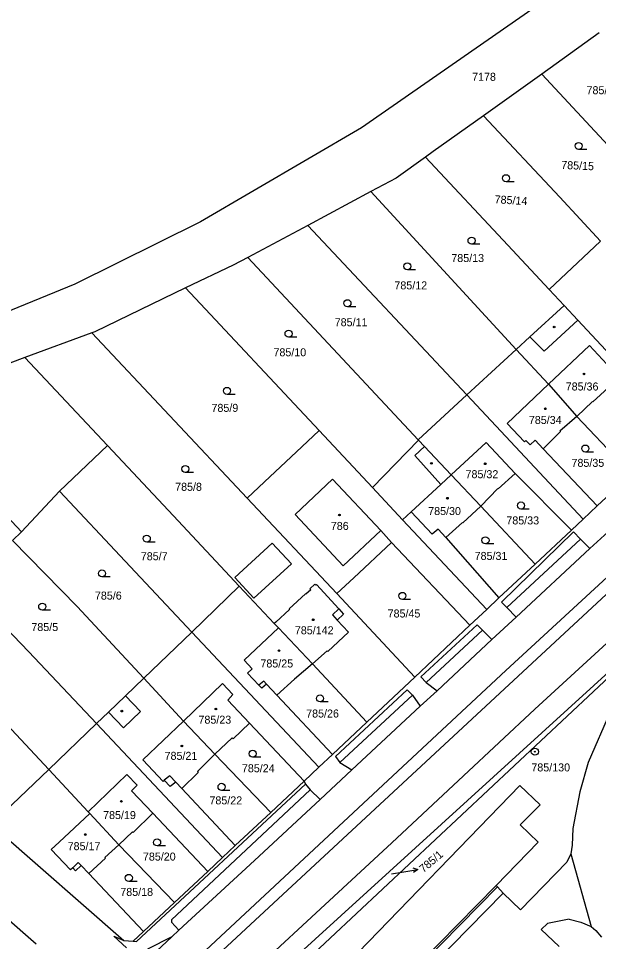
# Model space of a CAD drawing. Extents: x -593183 to -588034, y -1130415 to -1124994.
# Drawn here: x -591877.1 to -591754, y -1128752.4 to -1128556.3 of the extents above; entities that cross this region are included whole.
import ezdxf

# ---------------------------------------------------------------- set-up
doc = ezdxf.new("R2010")
doc.units = 0
for name, color, linetype in [('Vrstva 1', 7, 'Continuous'), ('Vrstva 16', 7, 'Continuous'), ('Vrstva 18', 7, 'Continuous'), ('Vrstva 19', 7, 'Continuous'), ('Vrstva 24', 7, 'Continuous'), ('Vrstva 25', 7, 'Continuous'), ('Vrstva 4', 7, 'Continuous')]:
    doc.layers.add(name, color=color, linetype=linetype)

msp = doc.modelspace()

# ---------------------------------------------------------------- linework, layer by layer
at = {"layer": 'Vrstva 1'}
for p, q in [((-591766.52, -1128553.31), (-591804.3, -1128579.55)), ((-591753.86, -1128559.37), (-591765.98, -1128568.19)), ((-591765.98, -1128568.19), (-591778.36, -1128577.01)), ((-591765.98, -1128568.19), (-591750.98, -1128584.3)), ((-591778.36, -1128577.01), (-591789.06, -1128584.63)), ((-591778.36, -1128577.01), (-591762.22, -1128594.28)), ((-591804.3, -1128579.55), (-591838.44, -1128599.54)), ((-591789.06, -1128584.63), (-591790.7, -1128585.8)), ((-591790.7, -1128585.8), (-591796.95, -1128590.25)), ((-591790.7, -1128585.8), (-591773.23, -1128604.52)), ((-591796.95, -1128590.25), (-591802.29, -1128593.12)), ((-591802.29, -1128593.12), (-591815.67, -1128600.29)), ((-591802.29, -1128593.12), (-591771.42, -1128626.64)), ((-591762.22, -1128594.28), (-591753.53, -1128603.62)), ((-591838.44, -1128599.54), (-591865.1, -1128612.76)), ((-591815.67, -1128600.29), (-591828.44, -1128607.14)), ((-591815.67, -1128600.29), (-591781.93, -1128636.32)), ((-591773.23, -1128604.52), (-591764.43, -1128613.95)), ((-591753.53, -1128603.62), (-591764.43, -1128613.95)), ((-591831.5, -1128608.78), (-591841.67, -1128613.55)), ((-591828.44, -1128607.14), (-591831.5, -1128608.78)), ((-591828.44, -1128607.14), (-591792.25, -1128645.82)), ((-591865.1, -1128612.76), (-591892.77, -1128624.12)), ((-591841.67, -1128613.55), (-591860.88, -1128622.94)), ((-591841.67, -1128613.55), (-591813.27, -1128643.85)), ((-591764.43, -1128613.95), (-591761.29, -1128617.31)), ((-591761.29, -1128617.31), (-591768.56, -1128624)), ((-591761.29, -1128617.31), (-591758.36, -1128620.45)), ((-591758.36, -1128620.45), (-591736.83, -1128643.52)), ((-591861.49, -1128623.09), (-591875.75, -1128628.33)), ((-591860.88, -1128622.94), (-591861.49, -1128623.09)), ((-591861.49, -1128623.09), (-591828.53, -1128658.27)), ((-591768.56, -1128624), (-591771.42, -1128626.64)), ((-591771.42, -1128626.64), (-591781.93, -1128636.32)), ((-591771.42, -1128626.64), (-591764.58, -1128634.06)), ((-591875.75, -1128628.33), (-591889.57, -1128633.65)), ((-591875.75, -1128628.33), (-591858.18, -1128647.09)), ((-591764.58, -1128634.06), (-591758.6, -1128640.9)), ((-591751.08, -1128634.06), (-591755.18, -1128637.81)), ((-591781.93, -1128636.32), (-591792.25, -1128645.82)), ((-591781.93, -1128636.32), (-591757.24, -1128662.69)), ((-591755.28, -1128637.7), (-591758.6, -1128640.9)), ((-591755.28, -1128637.7), (-591755.18, -1128637.81)), ((-591758.6, -1128640.9), (-591762.16, -1128643.98)), ((-591758.6, -1128640.9), (-591747.04, -1128653.1)), ((-591813.27, -1128643.85), (-591816.96, -1128647.34)), ((-591813.27, -1128643.85), (-591801.93, -1128655.96)), ((-591762.05, -1128644.1), (-591765.74, -1128647.75)), ((-591762.16, -1128643.98), (-591762.05, -1128644.1)), ((-591792.19, -1128645.89), (-591801.93, -1128655.96)), ((-591792.25, -1128645.82), (-591792.19, -1128645.89)), ((-591792.19, -1128645.89), (-591790.89, -1128647.28)), ((-591858.18, -1128647.09), (-591868.37, -1128656.75)), ((-591858.18, -1128647.09), (-591844.22, -1128661.98)), ((-591816.96, -1128647.34), (-591824.84, -1128654.78)), ((-591790.89, -1128647.28), (-591785.25, -1128653.3)), ((-591765.74, -1128647.75), (-591754.23, -1128659.9)), ((-591785.25, -1128653.3), (-591778.97, -1128659.97)), ((-591771.67, -1128653.03), (-591775.28, -1128656.29)), ((-591771.67, -1128653.03), (-591759.71, -1128665.02)), ((-591747.04, -1128653.1), (-591754.23, -1128659.9)), ((-591886.67, -1128654.47), (-591876.46, -1128665.4)), ((-591824.84, -1128654.78), (-591828.53, -1128658.27)), ((-591801.93, -1128655.96), (-591795.55, -1128662.83)), ((-591868.37, -1128656.75), (-591876.46, -1128665.4)), ((-591868.37, -1128656.75), (-591854.43, -1128671.61)), ((-591775.38, -1128656.17), (-591778.97, -1128659.97)), ((-591775.38, -1128656.17), (-591775.28, -1128656.29)), ((-591828.53, -1128658.27), (-591809.55, -1128678.52)), ((-591778.97, -1128659.97), (-591782.8, -1128663.5)), ((-591778.97, -1128659.97), (-591767.44, -1128672.27)), ((-591754.23, -1128659.9), (-591757.24, -1128662.69)), ((-591844.22, -1128661.98), (-591830.22, -1128676.93)), ((-591795.55, -1128662.83), (-591777.65, -1128681.86)), ((-591782.87, -1128663.43), (-591786.37, -1128666.58)), ((-591782.87, -1128663.43), (-591782.8, -1128663.5)), ((-591757.24, -1128662.69), (-591759.71, -1128665.02)), ((-591750.39, -1128663.95), (-591755.79, -1128668.95)), ((-591876.46, -1128665.4), (-591878.39, -1128667.22)), ((-591759.71, -1128665.02), (-591767.44, -1128672.27)), ((-591878.39, -1128667.22), (-591864.65, -1128681.24)), ((-591797.9, -1128667.66), (-591805.92, -1128675.14)), ((-591797.9, -1128667.66), (-591781.32, -1128685.25)), ((-591786.37, -1128666.58), (-591775.11, -1128679.44)), ((-591755.79, -1128668.95), (-591771.47, -1128683.49)), ((-591854.43, -1128671.61), (-591840.33, -1128686.68)), ((-591725.78, -1128671.86), (-591831.62, -1128771.03)), ((-591727.9, -1128673.37), (-591828.09, -1128764.61)), ((-591767.44, -1128672.27), (-591775.11, -1128679.44)), ((-591805.92, -1128675.14), (-591809.55, -1128678.52)), ((-591888.62, -1128676.75), (-591874.86, -1128690.86)), ((-591830.22, -1128676.93), (-591840.33, -1128686.68)), ((-591830.22, -1128676.93), (-591822.79, -1128684.86)), ((-591814.19, -1128676.52), (-591815.25, -1128677.5)), ((-591815.25, -1128677.5), (-591815.05, -1128677.71)), ((-591814.19, -1128676.52), (-591813.99, -1128676.74)), ((-591813.84, -1128676.6), (-591813.99, -1128676.74)), ((-591813.84, -1128676.6), (-591809.06, -1128681.78)), ((-591816.17, -1128678.55), (-591819.65, -1128681.75)), ((-591816.17, -1128678.55), (-591816.07, -1128678.66)), ((-591815.05, -1128677.71), (-591816.07, -1128678.66)), ((-591809.55, -1128678.52), (-591792.95, -1128696.24)), ((-591775.11, -1128679.44), (-591777.65, -1128681.86)), ((-591864.65, -1128681.24), (-591850.48, -1128696.45)), ((-591819.54, -1128681.86), (-591822.47, -1128684.56)), ((-591819.65, -1128681.75), (-591819.54, -1128681.86)), ((-591808.07, -1128682.86), (-591809.43, -1128684.14)), ((-591809.06, -1128681.78), (-591808.07, -1128682.86)), ((-591777.65, -1128681.86), (-591781.32, -1128685.25)), ((-591771.47, -1128683.49), (-591776.6, -1128688.3)), ((-591822.47, -1128684.56), (-591822.79, -1128684.86)), ((-591822.79, -1128684.86), (-591821.93, -1128685.78)), ((-591809.43, -1128684.14), (-591807.02, -1128686.73)), ((-591781.32, -1128685.25), (-591792.95, -1128696.24)), ((-591840.33, -1128686.68), (-591850.48, -1128696.45)), ((-591840.33, -1128686.68), (-591813.36, -1128715.41)), ((-591821.93, -1128685.78), (-591814.68, -1128693.46)), ((-591807.02, -1128686.73), (-591811.44, -1128690.79)), ((-591776.6, -1128688.3), (-591788.21, -1128699.14)), ((-591874.86, -1128690.86), (-591860.54, -1128706.14)), ((-591811.54, -1128690.69), (-591814.68, -1128693.46)), ((-591811.54, -1128690.69), (-591811.44, -1128690.79)), ((-591814.68, -1128693.46), (-591818.47, -1128696.69)), ((-591814.68, -1128693.46), (-591803.15, -1128705.83)), ((-591850.48, -1128696.45), (-591854.4, -1128700.23)), ((-591850.48, -1128696.45), (-591842.07, -1128705.59)), ((-591818.5, -1128696.66), (-591822.22, -1128700.11)), ((-591818.5, -1128696.66), (-591818.47, -1128696.69)), ((-591792.95, -1128696.24), (-591803.15, -1128705.83)), ((-591788.21, -1128699.14), (-591791.84, -1128702.45)), ((-591885.08, -1128700.49), (-591870.64, -1128715.88)), ((-591854.4, -1128700.23), (-591858.01, -1128703.7)), ((-591822.22, -1128700.11), (-591810.44, -1128712.68)), ((-591791.84, -1128702.45), (-591806.37, -1128715.98)), ((-591858.01, -1128703.7), (-591860.54, -1128706.14)), ((-591751.41, -1128703.47), (-591756.19, -1128714.37)), ((-591860.54, -1128706.14), (-591870.64, -1128715.88)), ((-591860.54, -1128706.14), (-591833.76, -1128734.58)), ((-591842.07, -1128705.59), (-591835.38, -1128712.64)), ((-591828.03, -1128706.02), (-591831.51, -1128709.36)), ((-591828.03, -1128706.02), (-591816.47, -1128718.35)), ((-591803.15, -1128705.83), (-591810.44, -1128712.68)), ((-591831.73, -1128709.12), (-591835.38, -1128712.64)), ((-591831.73, -1128709.12), (-591831.51, -1128709.36)), ((-591835.38, -1128712.64), (-591839.11, -1128716.3)), ((-591835.38, -1128712.64), (-591823.56, -1128725)), ((-591810.44, -1128712.68), (-591813.36, -1128715.41)), ((-591756.19, -1128714.37), (-591757.93, -1128720.63)), ((-591870.64, -1128715.88), (-591882.9, -1128727.51)), ((-591870.64, -1128715.88), (-591862.27, -1128724.9)), ((-591838.92, -1128716.5), (-591842.45, -1128719.92)), ((-591839.11, -1128716.3), (-591838.92, -1128716.5)), ((-591813.36, -1128715.41), (-591816.47, -1128718.35)), ((-591806.37, -1128715.98), (-591813.09, -1128722.25)), ((-591816.47, -1128718.35), (-591823.56, -1128725)), ((-591842.45, -1128719.92), (-591831.07, -1128732.05)), ((-591770.69, -1128719.27), (-591826.94, -1128777.44)), ((-591770.69, -1128719.27), (-591766.36, -1128723.4)), ((-591757.93, -1128720.63), (-591759.4, -1128728.44)), ((-591813.09, -1128722.25), (-591827, -1128735.24)), ((-591766.36, -1128723.4), (-591770.61, -1128727.65)), ((-591862.27, -1128724.9), (-591861.94, -1128725.25)), ((-591861.94, -1128725.25), (-591855.81, -1128731.86)), ((-591848.56, -1128725.17), (-591852.76, -1128729.25)), ((-591848.56, -1128725.17), (-591836.93, -1128737.56)), ((-591823.56, -1128725), (-591831.07, -1128732.05)), ((-591882.9, -1128727.51), (-591854.76, -1128752.21)), ((-591770.61, -1128727.65), (-591766.81, -1128731.31)), ((-591759.4, -1128728.44), (-591759.58, -1128731.96)), ((-591852.87, -1128729.14), (-591855.81, -1128731.86)), ((-591852.87, -1128729.14), (-591852.76, -1128729.25)), ((-591855.81, -1128731.86), (-591858.76, -1128734.59)), ((-591855.81, -1128731.86), (-591843.97, -1128744.17)), ((-591831.07, -1128732.05), (-591833.76, -1128734.58)), ((-591766.81, -1128731.31), (-591775.72, -1128740.52)), ((-591759.58, -1128731.96), (-591759.84, -1128733.79)), ((-591759.84, -1128733.79), (-591760.72, -1128735.6)), ((-591759.84, -1128733.79), (-591755.55, -1128749.24)), ((-591858.65, -1128734.7), (-591862.15, -1128737.96)), ((-591858.76, -1128734.59), (-591858.65, -1128734.7)), ((-591827, -1128735.24), (-591843.07, -1128749.98)), ((-591833.76, -1128734.58), (-591836.93, -1128737.56)), ((-591760.72, -1128735.6), (-591770.51, -1128745.71)), ((-591862.15, -1128737.96), (-591850.53, -1128750.33)), ((-591836.93, -1128737.56), (-591843.97, -1128744.17)), ((-591775.72, -1128740.52), (-591775.43, -1128740.83)), ((-591775.43, -1128740.83), (-591774.18, -1128742.16)), ((-591774.18, -1128742.16), (-591770.51, -1128745.71)), ((-591843.97, -1128744.17), (-591850.53, -1128750.33)), ((-591880.17, -1128746.89), (-591873.34, -1128752.92)), ((-591843.07, -1128749.98), (-591844.52, -1128751.42)), ((-591755.55, -1128749.24), (-591754.52, -1128750.07)), ((-591754.52, -1128750.07), (-591753.37, -1128751.49)), ((-591856.85, -1128751.32), (-591854.76, -1128752.21)), ((-591856.85, -1128751.32), (-591854.17, -1128753.76)), ((-591850.53, -1128750.33), (-591852.75, -1128752.37)), ((-591844.52, -1128751.42), (-591849.93, -1128756.44)), ((-591844.52, -1128751.42), (-591849.7, -1128754.07)), ((-591854.76, -1128752.21), (-591852.75, -1128752.37))]:
    msp.add_line(p, q, dxfattribs=at)
at = {"layer": 'Vrstva 16'}
msp.add_line((-591797.91, -1128738.06), (-591795.3, -1128737.62), dxfattribs=at)
at = {"layer": 'Vrstva 24'}
for radius in [0.75, 0.0903]:
    msp.add_circle((-591767.49, -1128712.1), radius, dxfattribs=at)
at = {"layer": 'Vrstva 25'}
for p, q in [((-591756.45, -1128584.17), (-591758.2, -1128584.17)), ((-591771.86, -1128591.03), (-591773.61, -1128591.03)), ((-591779.17, -1128604.29), (-591780.92, -1128604.29)), ((-591792.8, -1128609.74), (-591794.55, -1128609.74)), ((-591805.52, -1128617.58), (-591807.27, -1128617.58)), ((-591818.02, -1128624.05), (-591819.77, -1128624.05)), ((-591831.08, -1128636.21), (-591832.83, -1128636.21)), ((-591755.02, -1128648.46), (-591756.77, -1128648.46)), ((-591839.94, -1128652.79), (-591841.69, -1128652.79)), ((-591768.68, -1128660.55), (-591770.43, -1128660.55)), ((-591848.11, -1128667.58), (-591849.86, -1128667.58)), ((-591776.22, -1128667.95), (-591777.97, -1128667.95)), ((-591857.63, -1128674.97), (-591859.38, -1128674.97)), ((-591793.85, -1128679.75), (-591795.6, -1128679.75)), ((-591870.3, -1128682.03), (-591872.05, -1128682.03)), ((-591811.33, -1128701.53), (-591813.08, -1128701.53)), ((-591825.64, -1128713.27), (-591827.39, -1128713.27)), ((-591832.24, -1128720.32), (-591833.99, -1128720.32)), ((-591845.92, -1128732.12), (-591847.67, -1128732.12)), ((-591795.3, -1128737.62), (-591792.34, -1128737.12)), ((-591851.92, -1128739.66), (-591853.67, -1128739.66))]:
    msp.add_line(p, q, dxfattribs=at)
msp.add_lwpolyline([(-591793.41, -1128736.79), (-591792.34, -1128737.12), (-591793.24, -1128737.78)], dxfattribs=at)
for centre, radius in [((-591758.2, -1128583.42), 0.75), ((-591773.61, -1128590.28), 0.75), ((-591780.92, -1128603.54), 0.75), ((-591794.55, -1128608.99), 0.75), ((-591807.27, -1128616.83), 0.75), ((-591819.77, -1128623.3), 0.75), ((-591763.39, -1128621.87), 0.175), ((-591757.06, -1128631.86), 0.175), ((-591757.06, -1128631.86), 0.15), ((-591832.83, -1128635.46), 0.75), ((-591765.26, -1128639.26), 0.175), ((-591765.26, -1128639.26), 0.15), ((-591756.77, -1128647.71), 0.75), ((-591841.69, -1128652.04), 0.75), ((-591789.43, -1128650.85), 0.175), ((-591778.02, -1128650.94), 0.175), ((-591778.02, -1128650.94), 0.15), ((-591786.04, -1128658.26), 0.175), ((-591786.04, -1128658.26), 0.15), ((-591770.43, -1128659.8), 0.75), ((-591808.96, -1128661.82), 0.175), ((-591808.96, -1128661.82), 0.15), ((-591849.86, -1128666.83), 0.75), ((-591777.97, -1128667.2), 0.75), ((-591859.38, -1128674.22), 0.75), ((-591795.6, -1128679), 0.75), ((-591872.05, -1128681.28), 0.75), ((-591814.54, -1128684.08), 0.175), ((-591814.54, -1128684.08), 0.15), ((-591821.81, -1128690.63), 0.175), ((-591821.81, -1128690.63), 0.15), ((-591813.08, -1128700.78), 0.75), ((-591835.19, -1128703.03), 0.175), ((-591835.19, -1128703.03), 0.15), ((-591855.16, -1128703.48), 0.175), ((-591842.41, -1128710.88), 0.175), ((-591842.41, -1128710.88), 0.15), ((-591827.39, -1128712.52), 0.75), ((-591833.99, -1128719.57), 0.75), ((-591855.25, -1128722.65), 0.175), ((-591855.25, -1128722.65), 0.15), ((-591862.92, -1128729.7), 0.175), ((-591862.92, -1128729.7), 0.15), ((-591847.67, -1128731.37), 0.75), ((-591853.67, -1128738.91), 0.75)]:
    msp.add_circle(centre, radius, dxfattribs=at)
at = {"layer": 'Vrstva 4'}
for p, q in [((-591758.36, -1128620.45), (-591765.51, -1128627.03)), ((-591768.56, -1128624), (-591765.51, -1128627.03)), ((-591755.89, -1128625.83), (-591764.58, -1128634.06)), ((-591755.89, -1128625.83), (-591751.26, -1128630.8)), ((-591764.58, -1128634.06), (-591773.34, -1128642.35)), ((-591773.34, -1128642.35), (-591769.7, -1128646.25)), ((-591769.41, -1128645.98), (-591769.7, -1128646.25)), ((-591769.41, -1128645.98), (-591768.51, -1128646.94)), ((-591767.43, -1128645.94), (-591768.51, -1128646.94)), ((-591767.43, -1128645.94), (-591765.74, -1128647.75)), ((-591790.89, -1128647.28), (-591792.97, -1128649.21)), ((-591777.82, -1128646.43), (-591785.25, -1128653.3)), ((-591777.82, -1128646.43), (-591771.67, -1128653.03)), ((-591792.97, -1128649.21), (-591787.47, -1128655.35)), ((-591785.25, -1128653.3), (-591787.47, -1128655.35)), ((-591810.43, -1128654.24), (-591818.35, -1128661.72)), ((-591810.43, -1128654.24), (-591800.17, -1128665.09)), ((-591787.47, -1128655.35), (-591793.72, -1128661.12)), ((-591732.24, -1128656.62), (-591773.66, -1128694.87)), ((-591730.54, -1128658.41), (-591835.71, -1128756.1)), ((-591818.35, -1128661.72), (-591808.18, -1128672.59)), ((-591793.72, -1128661.12), (-591795.55, -1128662.83)), ((-591793.72, -1128661.12), (-591789.28, -1128665.88)), ((-591800.17, -1128665.09), (-591808.18, -1128672.59)), ((-591800.17, -1128665.09), (-591797.9, -1128667.66)), ((-591788.02, -1128664.81), (-591789.28, -1128665.88)), ((-591788.02, -1128664.81), (-591786.37, -1128666.58)), ((-591759.31, -1128665.42), (-591774.57, -1128680.31)), ((-591759.31, -1128665.42), (-591757.8, -1128666.94)), ((-591823.21, -1128667.77), (-591831.17, -1128675.12)), ((-591823.21, -1128667.77), (-591819.15, -1128672.17)), ((-591757.8, -1128666.94), (-591773.43, -1128681.47)), ((-591757.8, -1128666.94), (-591755.79, -1128668.95)), ((-591819.15, -1128672.17), (-591827.12, -1128679.52)), ((-591831.17, -1128675.12), (-591827.12, -1128679.52)), ((-591774.57, -1128680.31), (-591773.43, -1128681.47)), ((-591773.43, -1128681.47), (-591771.47, -1128683.49)), ((-591809.06, -1128681.78), (-591810.43, -1128683.03)), ((-591810.43, -1128683.03), (-591809.43, -1128684.14)), ((-591779.73, -1128685.18), (-591791.67, -1128696.18)), ((-591779.73, -1128685.18), (-591778.6, -1128686.31)), ((-591821.93, -1128685.78), (-591829.22, -1128692.63)), ((-591778.6, -1128686.31), (-591790.53, -1128697.39)), ((-591778.6, -1128686.31), (-591776.6, -1128688.3)), ((-591752.22, -1128689.04), (-591767.51, -1128703.08)), ((-591829.22, -1128692.63), (-591827.49, -1128694.48)), ((-591773.66, -1128694.87), (-591837.35, -1128754.29)), ((-591827.49, -1128694.48), (-591828.46, -1128695.39)), ((-591828.46, -1128695.39), (-591826.05, -1128697.94)), ((-591825.02, -1128697.12), (-591826.05, -1128697.94)), ((-591825.02, -1128697.12), (-591824.44, -1128697.74)), ((-591791.67, -1128696.18), (-591790.53, -1128697.39)), ((-591833.76, -1128697.61), (-591842.07, -1128705.59)), ((-591833.76, -1128697.61), (-591831.57, -1128699.92)), ((-591826.05, -1128697.94), (-591825.45, -1128698.57)), ((-591824.44, -1128697.74), (-591825.45, -1128698.57)), ((-591824.44, -1128697.74), (-591822.22, -1128700.11)), ((-591794.56, -1128698.96), (-591809.83, -1128713.13)), ((-591794.56, -1128698.96), (-591793.45, -1128700.1)), ((-591790.53, -1128697.39), (-591788.21, -1128699.14)), ((-591854.4, -1128700.23), (-591851.21, -1128703.54)), ((-591831.57, -1128699.92), (-591832.66, -1128701.15)), ((-591832.66, -1128701.15), (-591828.03, -1128706.02)), ((-591793.45, -1128700.1), (-591808.85, -1128714.38)), ((-591793.45, -1128700.1), (-591791.84, -1128702.45)), ((-591767.51, -1128703.08), (-591782.6, -1128717.2)), ((-591858.01, -1128703.7), (-591854.82, -1128707.01)), ((-591851.21, -1128703.54), (-591854.82, -1128707.01)), ((-591842.07, -1128705.59), (-591850.67, -1128713.86)), ((-591850.67, -1128713.86), (-591846.36, -1128718.4)), ((-591809.83, -1128713.13), (-591808.85, -1128714.38)), ((-591808.85, -1128714.38), (-591806.37, -1128715.98)), ((-591854.09, -1128716.96), (-591862.27, -1128724.9)), ((-591854.09, -1128716.96), (-591851.92, -1128719.24)), ((-591846.14, -1128718.18), (-591846.36, -1128718.4)), ((-591844.98, -1128717.25), (-591846.14, -1128718.18)), ((-591846.14, -1128718.18), (-591844.91, -1128719.48)), ((-591844.98, -1128717.25), (-591843.71, -1128718.59)), ((-591843.71, -1128718.59), (-591844.91, -1128719.48)), ((-591843.71, -1128718.59), (-591842.45, -1128719.92)), ((-591816.47, -1128718.35), (-591816.19, -1128718.98)), ((-591782.6, -1128717.2), (-591797.82, -1128731.43)), ((-591851.92, -1128719.24), (-591853.11, -1128720.39)), ((-591853.11, -1128720.39), (-591848.56, -1128725.17)), ((-591816.19, -1128718.98), (-591852.06, -1128752.42)), ((-591815.16, -1128720.21), (-591844.59, -1128747.8)), ((-591816.19, -1128718.98), (-591815.16, -1128720.21)), ((-591815.16, -1128720.21), (-591813.09, -1128722.25)), ((-591861.94, -1128725.25), (-591868.46, -1128731.31)), ((-591868.46, -1128731.31), (-591870.14, -1128732.91)), ((-591797.82, -1128731.43), (-591812.98, -1128745.46)), ((-591870.14, -1128732.91), (-591866.06, -1128737.2)), ((-591864.39, -1128735.61), (-591865.58, -1128736.74)), ((-591863.77, -1128736.26), (-591864.96, -1128737.39)), ((-591864.39, -1128735.61), (-591863.77, -1128736.26)), ((-591863.77, -1128736.26), (-591862.15, -1128737.96)), ((-591865.58, -1128736.74), (-591866.06, -1128737.2)), ((-591865.58, -1128736.74), (-591864.96, -1128737.39)), ((-591775.72, -1128740.52), (-591809.75, -1128775.09)), ((-591775.43, -1128740.83), (-591809.45, -1128775.39)), ((-591774.18, -1128742.16), (-591808.07, -1128776.61)), ((-591812.98, -1128745.46), (-591828.23, -1128759.55)), ((-591844.59, -1128747.8), (-591844.61, -1128748.29)), ((-591760.24, -1128747.67), (-591764.78, -1128748.6)), ((-591760.24, -1128747.67), (-591757.73, -1128748.28)), ((-591757.73, -1128748.28), (-591755.55, -1128749.24)), ((-591844.61, -1128748.29), (-591843.07, -1128749.98)), ((-591764.78, -1128748.6), (-591766.12, -1128749.86)), ((-591766.12, -1128749.86), (-591762.34, -1128753.46)), ((-591852.75, -1128752.37), (-591852.06, -1128752.42))]:
    msp.add_line(p, q, dxfattribs=at)

# ---------------------------------------------------------------- texts
at = {"layer": 'Vrstva 16'}
msp.add_text('785/1', height=1.7, rotation=40.4714, dxfattribs=at).set_placement((-591791.14, -1128737.9))
at = {"layer": 'Vrstva 18'}
for s, p in [('7178', (-591780.81, -1128569.58)), ('785/47', (-591756.52, -1128572.43)), ('785/13', (-591785.22, -1128608.08)), ('785/12', (-591797.3, -1128613.89)), ('785/11', (-591809.97, -1128621.72)), ('785/10', (-591822.97, -1128628.1)), ('785/9', (-591836.13, -1128639.91)), ('785/35', (-591759.71, -1128651.59)), ('785/8', (-591843.84, -1128656.68)), ('785/33', (-591773.54, -1128663.82)), ('785/7', (-591851.13, -1128671.43)), ('785/31', (-591780.27, -1128671.36)), ('785/6', (-591860.87, -1128679.79)), ('785/45', (-591798.74, -1128683.59)), ('785/5', (-591874.36, -1128686.47)), ('785/26', (-591816.03, -1128704.84)), ('785/24', (-591829.67, -1128716.47)), ('785/130', (-591768.23, -1128716.29)), ('785/22', (-591836.56, -1128723.29)), ('785/20', (-591850.68, -1128735.23)), ('785/18', (-591855.48, -1128742.74))]:
    msp.add_text(s, height=1.7, dxfattribs=at).set_placement(p)
for s, height, rotation, p in [('785/15', 1.7, 357.3787, (-591761.92, -1128588.28)), ('785/14', 1.7, 356.6477, (-591776.06, -1128595.59)), ('785/1', 0.01, 40.4714, (-591797.91, -1128738.06))]:
    msp.add_text(s, height=height, rotation=rotation, dxfattribs=at).set_placement(p)
at = {"layer": 'Vrstva 19'}
for s, p in [('785/36', (-591760.94, -1128635.37)), ('785/34', (-591768.76, -1128642.48)), ('785/32', (-591782.2, -1128654)), ('785/30', (-591790.13, -1128661.83)), ('786', (-591810.8, -1128664.99)), ('785/142', (-591818.43, -1128687.16)), ('785/25', (-591825.74, -1128694.21)), ('785/23', (-591838.89, -1128706.15)), ('785/21', (-591846.08, -1128713.83)), ('785/19', (-591859.13, -1128726.41)), ('785/17', (-591866.66, -1128733.02))]:
    msp.add_text(s, height=1.7, dxfattribs=at).set_placement(p)

doc.saveas('drawing.dxf')
